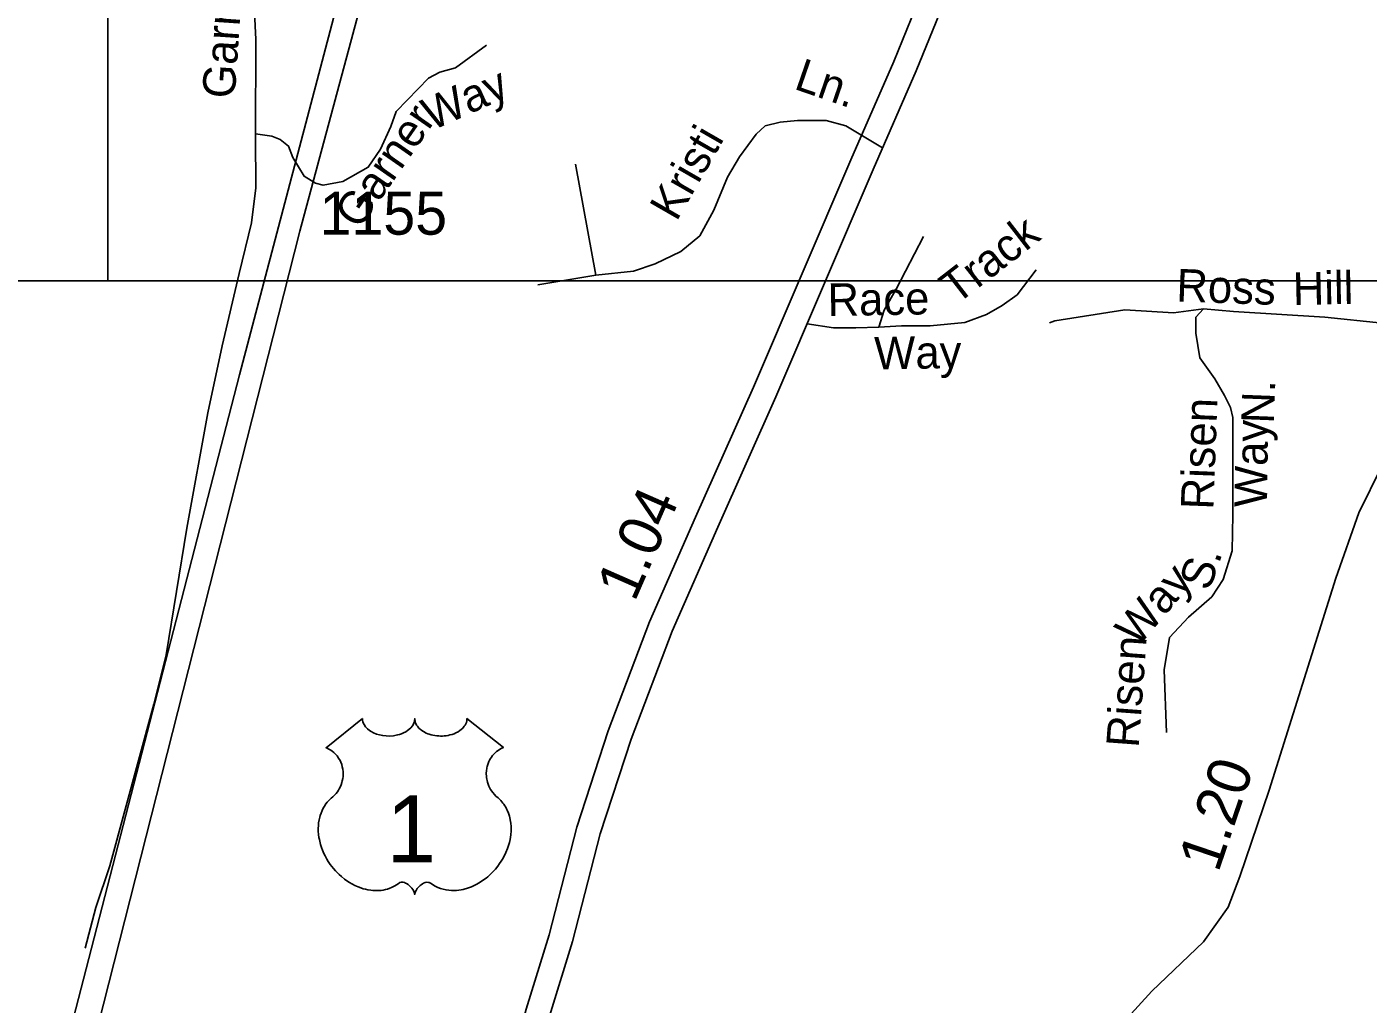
# Model space of a CAD drawing. Extents: x 2126262 to 2293712, y 749403 to 919119.
# Drawn here: x 2153845 to 2157753, y 850777 to 853624 of the extents above; entities that cross this region are included whole.
import ezdxf

# ---------------------------------------------------------------- set-up
doc = ezdxf.new("R2010")
doc.units = 0
for name, color, linetype in [('Exist Road Non-System Type 51', 7, 'Continuous'), ('Exist Road Non-System Type 51 Label', 7, 'Continuous'), ('Exist Road Primary US Attributed', 7, 'Continuous'), ('Exist Road Primary US Divided Attributed', 7, 'Continuous'), ('Exist Road Primary US Mileage Hundredths English Label', 7, 'Continuous'), ('Exist Road Primary US Shield CELL', 7, 'Continuous'), ('Exist Road Primary US Shield Number Label', 7, 'Continuous'), ('Exist Road Secondary Type 51 Attributed', 7, 'Continuous'), ('Exist Road Secondary Type 51 Label', 7, 'Continuous'), ('Exist Road Secondary Type 51 Number Label', 7, 'Continuous'), ('Exist Utilities Electrical Transmission Line', 7, 'Continuous'), ('Map Preparation Inset Cut Line', 7, 'Continuous')]:
    doc.layers.add(name, color=color, linetype=linetype)

msp = doc.modelspace()

# ---------------------------------------------------------------- linework, layer by layer
at = {"layer": 'Exist Road Non-System Type 51'}
for points in [[(2155183.9, 853570.7), (2155094, 853504.9), (2155047.9, 853491.7), (2155015, 853474.1), (2154984.3, 853443.4), (2154920.6, 853377.5), (2154905.3, 853333.6), (2154874.6, 853267.8), (2154839.5, 853215.1), (2154764.9, 853173.4), (2154707.8, 853162.4), (2154685.9, 853169), (2154653, 853188.7), (2154620.1, 853243.6), (2154606.9, 853276.6), (2154582.8, 853296.3), (2154558.6, 853305.1), (2154510.7, 853311.9)], [(2155333.1, 852872.6), (2155502.1, 852901.1), (2155611.8, 852912.1), (2155675.4, 852934.1), (2155750, 852969.2), (2155804.9, 853015.3), (2155846.6, 853089.9), (2155886.1, 853186.5), (2155921.2, 853245.8), (2155969.4, 853311.7), (2155995.8, 853335.8), (2156039.6, 853346.8), (2156090.1, 853351.2), (2156173.5, 853351.2), (2156230.5, 853335.8), (2156338, 853271.9)], [(2155442.8, 853223.9), (2155502.1, 852901.1)], [(2154512.1, 853155), (2154499.5, 853053.1), (2154463.2, 852905.1), (2154413.7, 852695), (2154371.9, 852499.5), (2154311.2, 852163.8), (2154250.5, 851794.6), (2154214.3, 851650.8), (2154086.6, 851179.7), (2154045.5, 851058.9), (2154014.8, 850940.2)], [(2156326.9, 852748.8), (2156342.3, 852799), (2156378.6, 852861.8), (2156456.6, 853013.4)], [(2156326.9, 852748.8), (2156393.4, 852753.4), (2156476.4, 852753.4), (2156577.6, 852763.2), (2156640.6, 852785.8), (2156685.9, 852812.3), (2156729.7, 852842.9), (2156785.5, 852916.2)], [(2157945.3, 852535.9), (2157914.6, 852660.5), (2157893.6, 852707.9), (2157867.1, 852747), (2157830.9, 852762.4), (2157794.6, 852761), (2157626.5, 852778.4), (2157360.1, 852795.2), (2157272.3, 852802.2), (2157185.8, 852791), (2157043.5, 852799.4), (2156839.9, 852767.3), (2156824.5, 852761.7)], [(2157356.1, 852097.6), (2157358.3, 852203), (2157358.3, 852415.9), (2157358.3, 852486.2), (2157351.7, 852514.7), (2157334.2, 852549.9), (2157305.6, 852598.2), (2157261.8, 852659.6), (2157250.8, 852732.1), (2157250.8, 852778.2), (2157272.3, 852802.2)], [(2156117.9, 852759.3), (2156195.1, 852747.4), (2156260, 852747.4), (2156326.9, 852748.8)], [(2157165.2, 851568.5), (2157158.6, 851750.7), (2157174, 851845.1), (2157228.9, 851904.4), (2157296.9, 851963.7), (2157329.8, 852014.2), (2157356.1, 852097.6)]]:
    msp.add_lwpolyline(points, dxfattribs=at)
at = {"layer": 'Exist Road Primary US Attributed'}
msp.add_lwpolyline([(2155007.1, 849470.7), (2155039, 849532.9), (2155097, 849645.2), (2155287.8, 849923.4), (2155316.7, 849969.8), (2155412.9, 850082.9), (2155500.8, 850152.7), (2155607.4, 850208.8), (2155931.8, 850276), (2156522.7, 850399.7), (2156698.4, 850444.3), (2156804.4, 850498.8), (2156952.3, 850628.6), (2157121.8, 850815), (2157272.4, 850958.8), (2157344.9, 851059.3), (2157378.4, 851148.6), (2157464.2, 851400.6), (2157658.7, 852018.3), (2157725.6, 852208.5), (2157792.5, 852343.9)], dxfattribs=at)
at = {"layer": 'Exist Road Primary US Divided Attributed'}
for points in [[(2156854.5, 854617.1), (2156677.8, 854216.8), (2156535.1, 853928.3), (2156370.4, 853523.4), (2156245.3, 853237), (2155961.5, 852574.8), (2155792.9, 852195.4), (2155659.1, 851890.5), (2155538.7, 851573.2), (2155446.6, 851292.8), (2155366.2, 850978.8), (2155299.6, 850762.8), (2155201, 850402.8), (2155171.1, 850287.7), (2155042.7, 849798.4), (2154955, 849455.6)], [(2155007.1, 849470.7), (2155075.9, 849715.9), (2155263.6, 850377.6), (2155367.6, 850742.6), (2155434.6, 850959.5), (2155514.8, 851272.9), (2155605.6, 851549.5), (2155724.8, 851863.6), (2155857.8, 852166.7), (2156026.5, 852546.4), (2156310.4, 853208.8), (2156435.8, 853495.8), (2156599.9, 853899.1), (2156742.1, 854186.7), (2156922.9, 854596.3)]]:
    msp.add_lwpolyline(points, dxfattribs=at)
at = {"layer": 'Exist Road Primary US Shield CELL'}
msp.add_lwpolyline([(2154822.7, 851608.8), (2154823, 851604.4), (2154824, 851599.2), (2154824.8, 851596.5), (2154827.3, 851591.4), (2154831.3, 851585.3), (2154836.9, 851579.3), (2154843.3, 851574.1), (2154847.5, 851571.3), (2154854.8, 851567.5), (2154863, 851564), (2154872.2, 851561.4), (2154881.5, 851559.5), (2154891.7, 851558.3), (2154901.8, 851558.2), (2154912.8, 851559), (2154924.8, 851561.3), (2154930.4, 851562.7), (2154936.6, 851564.9), (2154942.4, 851567.3), (2154948.7, 851570.7), (2154953.8, 851573.9), (2154957.8, 851576.8), (2154963.5, 851582.2), (2154967.9, 851587.8), (2154969.8, 851590.9), (2154971.5, 851594), (2154973.7, 851600.4), (2154974.3, 851603.2), (2154974.8, 851609.1), (2154975.1, 851604.1), (2154975.6, 851601.1), (2154976.4, 851598), (2154977.7, 851594.8), (2154980, 851590.3), (2154982.5, 851586.5), (2154987.2, 851581), (2154990.2, 851578.2), (2154992.9, 851576), (2155000.1, 851571), (2155008.5, 851566.8), (2155012.7, 851564.9), (2155016.9, 851563.4), (2155022.3, 851561.8), (2155027.9, 851560.5), (2155033.4, 851559.5), (2155039.1, 851558.7), (2155044.9, 851558.3), (2155049.6, 851558.2), (2155055.3, 851558.2), (2155060.7, 851558.5), (2155066.1, 851559.2), (2155072.2, 851560.2), (2155077, 851561.2), (2155083.4, 851562.9), (2155089.2, 851565), (2155094.3, 851567.2), (2155100.9, 851570.7), (2155106.2, 851574), (2155110.1, 851577.1), (2155114.7, 851581.4), (2155119.1, 851586.5), (2155121.7, 851590.2), (2155123.5, 851594), (2155125.2, 851598), (2155126.2, 851602.3), (2155126.7, 851606), (2155126.8, 851609.2), (2155233.1, 851524.5), (2155230.6, 851523.6), (2155224.8, 851520.7), (2155220.3, 851518), (2155213, 851512.9), (2155209.8, 851510.1), (2155206.7, 851507.1), (2155203.8, 851504), (2155201.2, 851501), (2155198.2, 851496.7), (2155195.4, 851492.5), (2155192.7, 851487.8), (2155190.7, 851483.7), (2155187.5, 851475.1), (2155185.9, 851469.7), (2155184.9, 851465.2), (2155183.6, 851455.7), (2155183.3, 851451.1), (2155183.3, 851446.7), (2155183.6, 851442), (2155184, 851437.5), (2155184.8, 851432.8), (2155185.6, 851428.6), (2155186.9, 851423.5), (2155188.8, 851417.6), (2155191.1, 851411.9), (2155196, 851402.7), (2155202.2, 851393.3), (2155206.7, 851388), (2155211.1, 851383.5), (2155217.6, 851377.9), (2155221.2, 851374.8), (2155225.3, 851370.7), (2155231.9, 851363), (2155234.6, 851359.3), (2155237.3, 851355.3), (2155239.8, 851351), (2155242.4, 851346.5), (2155244.4, 851342.6), (2155248.1, 851333.5), (2155250.8, 851324.6), (2155252.1, 851320), (2155254.1, 851309.5), (2155254.8, 851304.4), (2155255.6, 851294.2), (2155255.7, 851281.9), (2155254.7, 851270.2), (2155252.5, 851256.6), (2155250.7, 851248.4), (2155247.9, 851239), (2155245.2, 851230.7), (2155240.3, 851218.6), (2155236, 851209.8), (2155230.5, 851199.5), (2155226.6, 851193.3), (2155222.2, 851186.6), (2155216.6, 851179), (2155210.1, 851170.8), (2155202.2, 851162.2), (2155195.9, 851155.9), (2155187.6, 851148.5), (2155182.6, 851144.3), (2155175.4, 851138.9), (2155165.6, 851132.4), (2155156, 851126.8), (2155147.7, 851122.6), (2155140.5, 851119.4), (2155131, 851115.9), (2155115.4, 851111.5), (2155109.6, 851110.3), (2155102.9, 851109.3), (2155096.5, 851108.7), (2155090.4, 851108.3), (2155082.1, 851108.3), (2155073.9, 851109), (2155066.1, 851110.1), (2155058, 851111.8), (2155049.5, 851114.3), (2155041.8, 851117.3), (2155034, 851121.1), (2155020.9, 851129.4), (2155017.1, 851131.4), (2155015, 851132), (2155009.9, 851132.3), (2155005.1, 851131.2), (2155000.2, 851129.3), (2154997.3, 851127.7), (2154993.3, 851125.2), (2154990.3, 851122.8), (2154986.7, 851119.3), (2154984.2, 851116.4), (2154982.3, 851114.2), (2154978.6, 851108.3), (2154977.2, 851105.6), (2154975.9, 851102), (2154974.6, 851096.7), (2154973, 851103.4), (2154971, 851107.8), (2154968.8, 851111.5), (2154966.4, 851114.9), (2154962.7, 851119.1), (2154959.4, 851122.3), (2154955.4, 851125.6), (2154951.1, 851128.2), (2154947.7, 851129.9), (2154944.5, 851131.1), (2154940.7, 851132.1), (2154937.6, 851132.3), (2154935, 851132.3), (2154931.5, 851131.5), (2154926.6, 851128), (2154922.1, 851124.8), (2154917.1, 851121.8), (2154911.2, 851118.6), (2154906.9, 851116.6), (2154901.8, 851114.6), (2154895.7, 851112.6), (2154889.2, 851110.9), (2154882.5, 851109.6), (2154876.6, 851108.6), (2154870.2, 851108.1), (2154864.5, 851107.9), (2154858.6, 851108), (2154853, 851108.4), (2154846.5, 851109), (2154838.5, 851110.1), (2154831.8, 851111.7), (2154824.8, 851113.5), (2154817.6, 851115.8), (2154809.9, 851118.8), (2154800.2, 851123), (2154793.5, 851126.4), (2154782.9, 851132.5), (2154770.4, 851141.1), (2154761.1, 851148.7), (2154754.2, 851154.9), (2154744.1, 851165.2), (2154738.2, 851171.9), (2154728.8, 851184), (2154722.9, 851192.7), (2154719, 851199.1), (2154713.4, 851209.4), (2154710.3, 851215.9), (2154706.2, 851225.3), (2154703.1, 851233.9), (2154700.4, 851242.1), (2154699, 851247.3), (2154697, 851256.4), (2154695.8, 851262.9), (2154694.6, 851271.7), (2154693.9, 851281.1), (2154693.8, 851289.7), (2154694, 851296.9), (2154694.9, 851305.2), (2154696.3, 851314.1), (2154698, 851321.7), (2154699.5, 851327.1), (2154701.8, 851333.8), (2154704.7, 851341.1), (2154708.3, 851348.2), (2154711.6, 851354), (2154715.8, 851360.3), (2154720, 851365.6), (2154725.4, 851371.5), (2154731, 851376.9), (2154736.2, 851381.1), (2154742.4, 851387.2), (2154745.6, 851390.8), (2154749.4, 851395.9), (2154752.5, 851400.6), (2154755, 851404.8), (2154758.2, 851411), (2154760.1, 851415.7), (2154762.6, 851422.8), (2154763.8, 851427.8), (2154765.1, 851434.3), (2154765.9, 851440.4), (2154766.2, 851448), (2154766, 851454.3), (2154765.2, 851461.6), (2154763.8, 851468.7), (2154762.1, 851474.8), (2154759.5, 851481.9), (2154757.1, 851487), (2154753, 851494), (2154748.5, 851500.4), (2154743.8, 851505.7), (2154739.1, 851510.4), (2154734.6, 851513.9), (2154730.3, 851517), (2154724.9, 851520.3), (2154719.7, 851522.9), (2154716.4, 851524.2)], close=True, dxfattribs=at)
at = {"layer": 'Exist Road Secondary Type 51 Attributed'}
msp.add_lwpolyline([(2154474.2, 854711.8), (2154492, 854517.8), (2154489.2, 854046), (2154511.4, 853587), (2154510.7, 853305.7), (2154512.1, 853155)], dxfattribs=at)
at = {"layer": 'Exist Utilities Electrical Transmission Line'}
for points in [[(2147942.4, 827015.3), (2148175.1, 827899.7), (2148913.3, 830748), (2148913.3, 830748), (2149585.9, 833430.9), (2149586.2, 833431.9), (2150252.9, 836099.8), (2150594.7, 837444.4), (2150815.3, 838334.6), (2151382.1, 840545.5), (2152189.3, 843663), (2152980.3, 846790.3), (2153655.7, 849481.3), (2154464.6, 852610.8), (2154464.6, 852610.8), (2154941.4, 854420), (2155112.1, 854899.3)], [(2155112.1, 854899.3), (2155105.7, 854709.2), (2155047.5, 854514), (2155000.3, 854369.2), (2154640.4, 853028.4), (2153960.7, 850353.2), (2153394.8, 848098.2), (2152931.5, 846315.3), (2152933.6, 846311.5), (2152363.2, 844082.4)]]:
    msp.add_lwpolyline(points, dxfattribs=at)
at = {"layer": 'Map Preparation Inset Cut Line'}
for points in [[(2170326.3, 852884.6), (2154080.9, 852884.6), (2154080.9, 863630.2), (2170326.3, 863630.2)], [(2133630.5, 852884.6), (2189691.2, 852884.6), (2189691.2, 811054.9), (2164878.1, 811054.9), (2133665.4, 826054.8)]]:
    msp.add_lwpolyline(points, close=True, dxfattribs=at)

# ---------------------------------------------------------------- texts
at = {"layer": 'Exist Road Non-System Type 51 Label'}
for s, rotation, p in [('Ln.', 340.9984, (2156076.4, 853444.3)), ('Way', 24.0968, (2155023.9, 853320.2)), ('Garner', 55.1671, (2154813.1, 853030.7)), ('Kristi', 60.0901, (2155737.3, 853054.5)), ('Track', 37.7771, (2156552.6, 852812.5)), ('Ross', 357.945, (2157192.6, 852824.3)), ('Hill', 1.2017, (2157533.8, 852813.5)), ('Race', 1.0415, (2156178.3, 852781.3)), ('Way', 1.0415, (2156314.3, 852625.8)), ('N.', 87.7989, (2157477.3, 852467.3)), ('Risen', 87.7989, (2157301.3, 852216.6)), ('Way', 89.3341, (2157457.8, 852224.7)), ('S.', 70.9731, (2157289.7, 851977.8)), ('Way', 49.7611, (2157081, 851814.8)), ('Risen', 85.8082, (2157083.8, 851522.5))]:
    msp.add_text(s, height=95, rotation=rotation, dxfattribs=at).set_placement(p)
at = {"layer": 'Exist Road Primary US Mileage Hundredths English Label'}
for s, rotation, p in [('1.04', 66.3061, (2155615.2, 851946.2)), ('1.20', 71.2, (2157315.5, 851157.7))]:
    msp.add_text(s, height=125, rotation=rotation, dxfattribs=at).set_placement(p)
at = {"layer": 'Exist Road Primary US Shield Number Label'}
msp.add_text('1', height=195, dxfattribs=at).set_placement((2154892.3, 851190.1))
at = {"layer": 'Exist Road Secondary Type 51 Label'}
msp.add_text('Garner', height=95, rotation=86.1315, dxfattribs=at).set_placement((2154450.1, 853413.4))
at = {"layer": 'Exist Road Secondary Type 51 Number Label'}
msp.add_text('1155', height=125, dxfattribs=at).set_placement((2154697.3, 853018.5))

doc.saveas('drawing.dxf')
